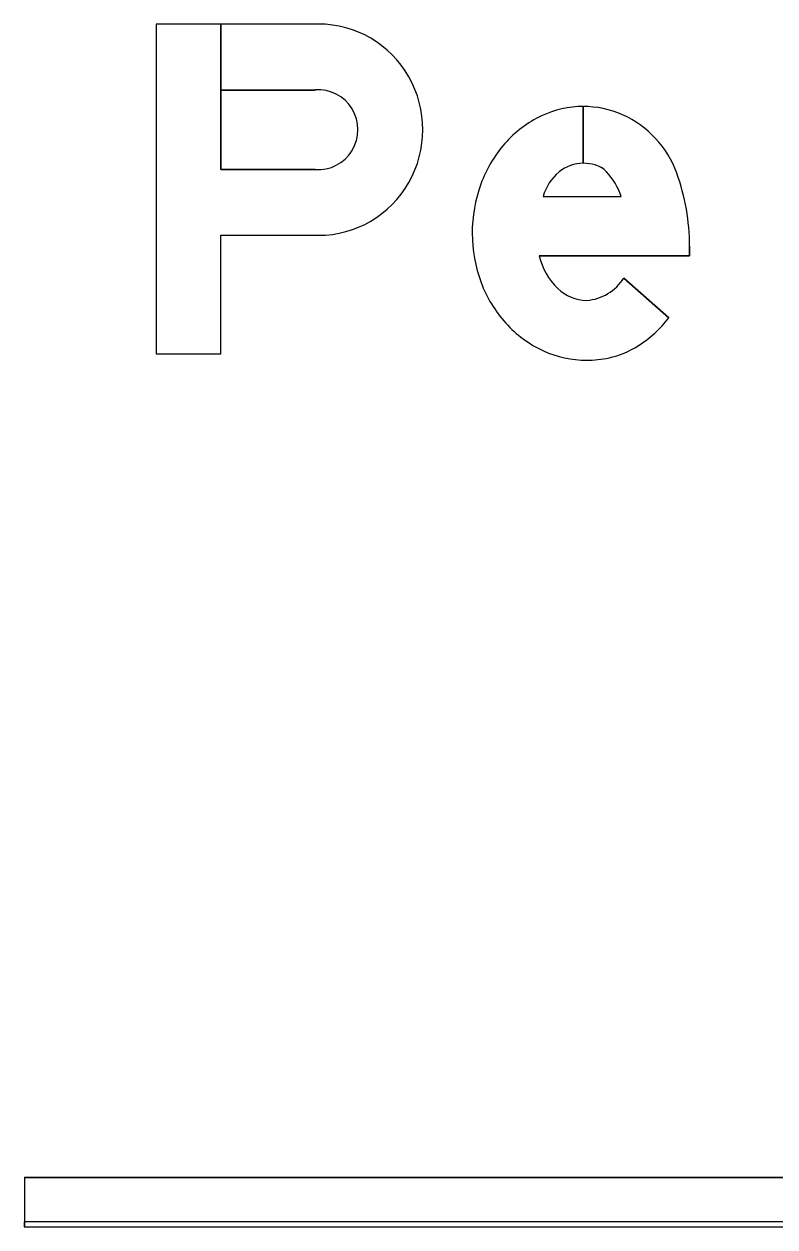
# Model space of a CAD drawing. Extents: x 1806251 to 1809821, y 414895 to 422886.
# Drawn here: x 1809677.0251 to 1809677.3283, y 415151.8406 to 415152.326 of the extents above; entities that cross this region are included whole.
import ezdxf

# ---------------------------------------------------------------- set-up
doc = ezdxf.new("R2010")
doc.units = 0
for name, color, linetype in [('GSBWFILL', 7, 'Continuous'), ('GSCOLORFILL', 7, 'Continuous'), ('GSOUTLINE', 7, 'Continuous')]:
    doc.layers.add(name, color=color, linetype=linetype)

msp = doc.modelspace()

# ---------------------------------------------------------------- linework, layer by layer
at = {"layer": 'GSBWFILL'}
for p, q in [((1809677.25089, 415152.29271), (1809677.25089, 415152.26977)), ((1809677.2509, 415152.26977), (1809677.2509, 415152.29271)), ((1809677.23467, 415152.25644), (1809677.26617, 415152.25644)), ((1809677.26723, 415152.22349), (1809677.28544, 415152.20737)), ((1809678.16509, 415151.86057), (1809677.02529, 415151.86057)), ((1809677.02529, 415151.86057), (1809677.02529, 415151.84057)), ((1809677.02529, 415151.84057), (1809678.16509, 415151.84057))]:
    msp.add_line(p, q, dxfattribs=at)
for points in [[(1809677.07839, 415152.32596), (1809677.07839, 415152.19296), (1809677.10461, 415152.19296), (1809677.10461, 415152.24073), (1809677.14408, 415152.24073)], [(1809677.14271, 415152.26733), (1809677.10461, 415152.26733), (1809677.10461, 415152.32596), (1809677.07839, 415152.32596)], [(1809677.14408, 415152.32596), (1809677.10462, 415152.32596), (1809677.10462, 415152.29936), (1809677.14271, 415152.29936)], [(1809677.29385, 415152.23629), (1809677.29385, 415152.2325), (1809677.23315, 415152.2325)]]:
    msp.add_lwpolyline(points, dxfattribs=at)
for centre, major_axis, ratio, start_param, end_param in [((1809677.14411, 415152.28335), (0, 0.04261), 0.985875, 3.140988, 6.28379), ((1809677.14406, 415152.28335), (0, 0.01607), 0.985875, 3.056611, 6.368167), ((1809677.2536, 415152.2476), (0, 0.04572), 0.999997, 0.44196, 0.851746), ((1809677.25089, 415152.25332), (0, 0.03939), 0.999997, 0, 0.44196), ((1809677.25089, 415152.25332), (0, 0.03939), 0.999997, 5.868518, 6.283016), ((1809677.24989, 415152.25175), (0, 0.04123), 0.999997, 5.061282, 5.861635), ((1809677.25782, 415152.2439), (0, 0.05133), 0.999997, 0.851746, 1.222943), ((1809677.25089, 415152.25435), (0, 0.01542), 0.999997, 0, 0.684319), ((1809677.25089, 415152.25189), (0, 0.01788), 0.999997, 6.008019, 6.282813), ((1809677.25304, 415152.2595), (0, 0.00997), 0.999997, 5.468651, 6.008019), ((1809677.25466, 415152.25036), (0, 0.0209), 0.999997, 0.703138, 1.275447), ((1809677.24114, 415152.24827), (0, 0.02633), 0.999997, 5.027692, 5.468651), ((1809677.2074, 415152.23629), (0, 0.08645), 0.999997, 4.712389, 5.061282), ((1809677.26443, 415152.24151), (0, 0.05837), 0.999997, 1.222943, 1.570796), ((1809677.26269, 415152.24151), (0, 0.05662), 0.999997, 1.570796, 1.928626), ((1809677.2587, 415152.23814), (0, 0.02617), 0.999997, 1.788032, 2.378697), ((1809677.25761, 415152.23961), (0, 0.0512), 0.999997, 1.928626, 2.305123), ((1809677.251, 415152.23353), (0, 0.01909), 0.999997, 3.209537, 4.158837), ((1809677.25252, 415152.23179), (0, 0.01731), 0.999997, 2.383204, 3.128268), ((1809677.24645, 415152.23792), (0, 0.04953), 0.999997, 3.710413, 4.047817), ((1809677.25437, 415152.23668), (0, 0.04684), 0.999997, 2.305123, 2.711411), ((1809677.25343, 415152.227), (0, 0.03657), 0.999997, 3.35931, 3.710413), ((1809677.25229, 415152.23215), (0, 0.04185), 0.999997, 2.711411, 3.141593), ((1809677.25229, 415152.23215), (0, 0.04185), 0.999997, 3.141593, 3.35931)]:
    msp.add_ellipse(centre, major_axis=major_axis, ratio=ratio, start_param=start_param, end_param=end_param, dxfattribs=at)
at = {"layer": 'GSCOLORFILL'}
for p, q in [((1809677.25089, 415152.29271), (1809677.25089, 415152.26977)), ((1809677.2509, 415152.26977), (1809677.2509, 415152.29271)), ((1809677.23467, 415152.25644), (1809677.26617, 415152.25644)), ((1809677.26723, 415152.22349), (1809677.28544, 415152.20737)), ((1809678.16509, 415151.86057), (1809677.02529, 415151.86057)), ((1809677.02529, 415151.86057), (1809677.02529, 415151.84057)), ((1809678.16509, 415151.84257), (1809677.02511, 415151.84257)), ((1809677.02511, 415151.84257), (1809677.02511, 415151.84057)), ((1809677.02509, 415151.84057), (1809678.16509, 415151.84057)), ((1809677.02511, 415151.84057), (1809678.16509, 415151.84057)), ((1809677.02529, 415151.84057), (1809678.16509, 415151.84057))]:
    msp.add_line(p, q, dxfattribs=at)
for points in [[(1809677.07839, 415152.32596), (1809677.07839, 415152.19296), (1809677.10461, 415152.19296), (1809677.10461, 415152.24073), (1809677.14408, 415152.24073)], [(1809677.14271, 415152.26733), (1809677.10461, 415152.26733), (1809677.10461, 415152.32596), (1809677.07839, 415152.32596)], [(1809677.14408, 415152.32596), (1809677.10462, 415152.32596), (1809677.10462, 415152.29936), (1809677.14271, 415152.29936)], [(1809677.29385, 415152.23629), (1809677.29385, 415152.2325), (1809677.23315, 415152.2325)]]:
    msp.add_lwpolyline(points, dxfattribs=at)
for centre, major_axis, ratio, start_param, end_param in [((1809677.14411, 415152.28335), (0, 0.04261), 0.985875, 3.140988, 6.28379), ((1809677.14406, 415152.28335), (0, 0.01607), 0.985875, 3.056611, 6.368167), ((1809677.2536, 415152.2476), (0, 0.04572), 0.999997, 0.44196, 0.851746), ((1809677.25089, 415152.25332), (0, 0.03939), 0.999997, 0, 0.44196), ((1809677.25089, 415152.25332), (0, 0.03939), 0.999997, 5.868518, 6.283016), ((1809677.24989, 415152.25175), (0, 0.04123), 0.999997, 5.061282, 5.861635), ((1809677.25782, 415152.2439), (0, 0.05133), 0.999997, 0.851746, 1.222943), ((1809677.25089, 415152.25435), (0, 0.01542), 0.999997, 0, 0.684319), ((1809677.25089, 415152.25189), (0, 0.01788), 0.999997, 6.008019, 6.282813), ((1809677.25304, 415152.2595), (0, 0.00997), 0.999997, 5.468651, 6.008019), ((1809677.25466, 415152.25036), (0, 0.0209), 0.999997, 0.703138, 1.275447), ((1809677.24114, 415152.24827), (0, 0.02633), 0.999997, 5.027692, 5.468651), ((1809677.2074, 415152.23629), (0, 0.08645), 0.999997, 4.712389, 5.061282), ((1809677.26443, 415152.24151), (0, 0.05837), 0.999997, 1.222943, 1.570796), ((1809677.26269, 415152.24151), (0, 0.05662), 0.999997, 1.570796, 1.928626), ((1809677.2587, 415152.23814), (0, 0.02617), 0.999997, 1.788032, 2.378697), ((1809677.25761, 415152.23961), (0, 0.0512), 0.999997, 1.928626, 2.305123), ((1809677.251, 415152.23353), (0, 0.01909), 0.999997, 3.209537, 4.158837), ((1809677.25252, 415152.23179), (0, 0.01731), 0.999997, 2.383204, 3.128268), ((1809677.24645, 415152.23792), (0, 0.04953), 0.999997, 3.710413, 4.047817), ((1809677.25437, 415152.23668), (0, 0.04684), 0.999997, 2.305123, 2.711411), ((1809677.25343, 415152.227), (0, 0.03657), 0.999997, 3.35931, 3.710413), ((1809677.25229, 415152.23215), (0, 0.04185), 0.999997, 2.711411, 3.141593), ((1809677.25229, 415152.23215), (0, 0.04185), 0.999997, 3.141593, 3.35931)]:
    msp.add_ellipse(centre, major_axis=major_axis, ratio=ratio, start_param=start_param, end_param=end_param, dxfattribs=at)
at = {"layer": 'GSOUTLINE'}
for p, q in [((1809677.10461, 415152.26733), (1809677.14271, 415152.26733)), ((1809677.23467, 415152.25644), (1809677.26617, 415152.25644)), ((1809677.10461, 415152.24073), (1809677.14408, 415152.24073)), ((1809677.28544, 415152.20737), (1809677.26723, 415152.22349)), ((1809677.02509, 415151.86057), (1809678.16509, 415151.86057)), ((1809677.02509, 415151.84057), (1809678.16509, 415151.84057))]:
    msp.add_line(p, q, dxfattribs=at)
for points in [[(1809677.14408, 415152.32596), (1809677.07839, 415152.32596), (1809677.07839, 415152.19296), (1809677.10461, 415152.19296), (1809677.10461, 415152.24073)], [(1809677.14271, 415152.29936), (1809677.10461, 415152.29936), (1809677.10461, 415152.26733)], [(1809677.23315, 415152.2325), (1809677.29385, 415152.2325), (1809677.29385, 415152.23629)]]:
    msp.add_lwpolyline(points, dxfattribs=at)
for centre, major_axis, ratio, start_param, end_param in [((1809677.14411, 415152.28335), (0, 0.04261), 0.985875, 3.140988, 6.28379), ((1809677.14406, 415152.28335), (0, 0.01607), 0.985875, 3.056611, 6.368167), ((1809677.2536, 415152.2476), (0, 0.04572), 0.999997, 0.44196, 0.851746), ((1809677.25089, 415152.25332), (0, 0.03939), 0.999997, 0, 0.44196), ((1809677.25089, 415152.25332), (0, 0.03939), 0.999997, 5.868518, 6.283185), ((1809677.24989, 415152.25175), (0, 0.04123), 0.999997, 5.061282, 5.861635), ((1809677.25782, 415152.2439), (0, 0.05133), 0.999997, 0.851746, 1.222943), ((1809677.25089, 415152.25435), (0, 0.01542), 0.999997, 0, 0.684319), ((1809677.25089, 415152.25189), (0, 0.01788), 0.999997, 6.008019, 6.283185), ((1809677.25304, 415152.2595), (0, 0.00998), 0.999997, 5.468651, 6.008019), ((1809677.25466, 415152.25036), (0, 0.0209), 0.999997, 0.703138, 1.275447), ((1809677.24114, 415152.24827), (0, 0.02633), 0.999997, 5.027692, 5.468651), ((1809677.2074, 415152.23629), (0, 0.08645), 0.999997, 4.712389, 5.061282), ((1809677.26443, 415152.24151), (0, 0.05837), 0.999997, 1.222943, 1.570796), ((1809677.26269, 415152.24151), (0, 0.05662), 0.999997, 1.570796, 1.928626), ((1809677.2587, 415152.23814), (0, 0.02617), 0.999997, 1.788032, 2.378697), ((1809677.25761, 415152.23961), (0, 0.0512), 0.999997, 1.928626, 2.305123), ((1809677.251, 415152.23353), (0, 0.01909), 0.999997, 3.209537, 4.158837), ((1809677.25252, 415152.23179), (0, 0.01731), 0.999997, 2.383204, 3.128268), ((1809677.24645, 415152.23792), (0, 0.04953), 0.999997, 3.710413, 4.047817), ((1809677.25437, 415152.23668), (0, 0.04684), 0.999997, 2.305123, 2.711411), ((1809677.25343, 415152.227), (0, 0.03657), 0.999997, 3.35931, 3.710413), ((1809677.25229, 415152.23215), (0, 0.04185), 0.999997, 2.711411, 3.141593), ((1809677.25229, 415152.23215), (0, 0.04185), 0.999997, 3.141593, 3.35931)]:
    msp.add_ellipse(centre, major_axis=major_axis, ratio=ratio, start_param=start_param, end_param=end_param, dxfattribs=at)

doc.saveas('drawing.dxf')
